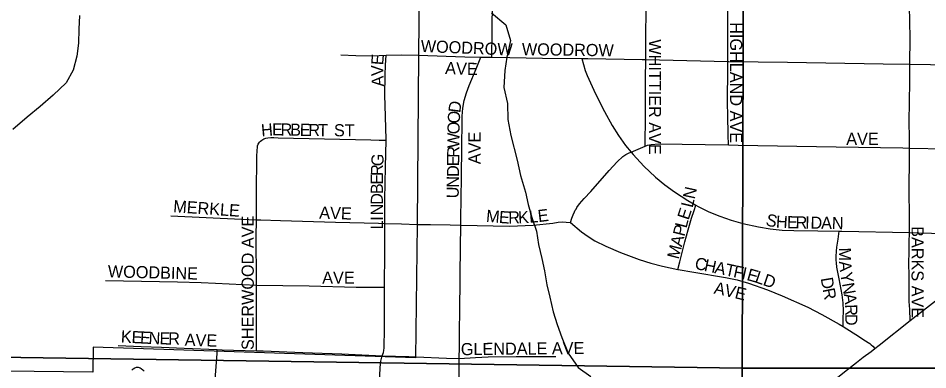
# Model space of a CAD drawing. Extents: x -97 to 34, y -21 to 22.
# Drawn here: x 4.03 to 4.741, y 18.471 to 18.745 of the extents above; entities that cross this region are included whole.
import ezdxf

# ---------------------------------------------------------------- set-up
doc = ezdxf.new("R2010")
doc.units = 0
for name, color, linetype in [('GM_X_City_Street', 7, 'Continuous'), ('GM_X_City_Street_Text', 7, 'Continuous'), ('GM_X_Corporation', 7, 'Continuous'), ('GM_X_Minor_River', 7, 'Continuous'), ('GM_X_Section', 7, 'Continuous'), ('GM_X_State_Route', 7, 'Continuous'), ('GM_X_Township_Subdivision', 7, 'Continuous'), ('GM_X_Township_Subdivision_Text', 7, 'Continuous')]:
    doc.layers.add(name, color=color, linetype=linetype)

msp = doc.modelspace()

# ---------------------------------------------------------------- linework, layer by layer
at = {"layer": 'GM_X_City_Street'}
for points in [[(4.40013, 18.71495), (4.40017, 18.71773), (4.4004, 18.73156), (4.40029, 18.73902), (4.40077, 18.77215)], [(4.5203, 18.71324), (4.52034, 18.71657), (4.52064, 18.76669), (4.52061, 18.77011)], [(4.5844, 18.71173), (4.58425, 18.72568), (4.58442, 18.73809), (4.58436, 18.7598), (4.58456, 18.76883)], [(4.72642, 18.70957), (4.72667, 18.73013), (4.72626, 18.75516), (4.72639, 18.75806), (4.72662, 18.76072), (4.72664, 18.76389), (4.72658, 18.76658)], [(4.34272, 18.71668), (4.3789, 18.71536), (4.39158, 18.71509)], [(4.37583, 18.58393), (4.37624, 18.61001), (4.37638, 18.61621), (4.3768, 18.65018), (4.37694, 18.65963), (4.37685, 18.66894), (4.37744, 18.67512), (4.3786, 18.6812), (4.38031, 18.68717), (4.38244, 18.693), (4.38791, 18.70591), (4.39158, 18.71509)], [(4.39158, 18.71509), (4.40013, 18.71495)], [(4.40013, 18.71495), (4.41424, 18.71472), (4.4396, 18.71428), (4.4703, 18.7139)], [(4.4703, 18.7139), (4.47163, 18.70923), (4.47295, 18.70465), (4.47456, 18.7006), (4.48111, 18.68649), (4.48812, 18.67259), (4.49411, 18.66167), (4.49908, 18.65377), (4.50448, 18.64615), (4.50881, 18.64088)], [(4.4703, 18.7139), (4.47501, 18.71384), (4.51749, 18.71329), (4.5203, 18.71324)], [(4.51985, 18.64554), (4.51995, 18.65126), (4.52018, 18.66388), (4.52007, 18.67627), (4.52001, 18.68539), (4.52012, 18.69783), (4.5203, 18.71324)], [(4.5203, 18.71324), (4.5844, 18.71173)], [(4.58484, 18.64656), (4.58464, 18.65431), (4.58426, 18.66981), (4.58407, 18.67912), (4.58445, 18.70706), (4.5844, 18.71173)], [(4.5844, 18.71173), (4.58518, 18.71169), (4.63094, 18.71123), (4.70572, 18.70987), (4.72642, 18.70957)], [(4.72621, 18.64411), (4.72612, 18.65214), (4.72606, 18.66462), (4.72639, 18.69585), (4.72637, 18.70521), (4.72642, 18.70957)], [(4.72642, 18.70957), (4.75863, 18.70905), (4.81464, 18.70788), (4.842, 18.70708)], [(4.50881, 18.64088), (4.51254, 18.6425), (4.51985, 18.64554)], [(4.51985, 18.64554), (4.52154, 18.64624), (4.5244, 18.64697), (4.53046, 18.64747), (4.58484, 18.64656)], [(4.58484, 18.64656), (4.58484, 18.64656), (4.59238, 18.64644), (4.66887, 18.64515), (4.721, 18.64424), (4.72621, 18.64411)], [(4.72613, 18.57818), (4.72621, 18.58673), (4.72622, 18.58983), (4.72609, 18.59605), (4.72603, 18.60538), (4.72602, 18.61162), (4.72602, 18.62097), (4.72617, 18.62717), (4.72622, 18.63964), (4.72621, 18.64411)], [(4.72621, 18.64411), (4.75512, 18.64341), (4.83665, 18.6423), (4.84203, 18.64224)], [(4.46158, 18.58585), (4.46265, 18.58928), (4.46366, 18.59204), (4.46473, 18.59433), (4.46529, 18.59553), (4.46583, 18.59647), (4.4665, 18.59764), (4.46854, 18.60054), (4.47227, 18.60473), (4.4774, 18.61014), (4.49176, 18.62644), (4.49796, 18.63333), (4.50231, 18.63746), (4.50466, 18.639), (4.5073, 18.64022), (4.50881, 18.64088)], [(4.50881, 18.64088), (4.51038, 18.63893), (4.51891, 18.62986), (4.52794, 18.62128), (4.53507, 18.61527), (4.54267, 18.60988), (4.55313, 18.60313), (4.5595, 18.5995)], [(4.54544, 18.54923), (4.54697, 18.55534), (4.55087, 18.5709), (4.55341, 18.58018), (4.55603, 18.58941), (4.55811, 18.59544), (4.5595, 18.5995)], [(4.5595, 18.5995), (4.56123, 18.59851), (4.56962, 18.59441), (4.57824, 18.59084), (4.58706, 18.58778), (4.59604, 18.58524), (4.6082, 18.58255), (4.6174, 18.58101), (4.62669, 18.5801), (4.63601, 18.57968), (4.65462, 18.57942), (4.67133, 18.57932)], [(4.34186, 18.58447), (4.35212, 18.58439), (4.36754, 18.58406), (4.37583, 18.58393)], [(4.37468, 18.47996), (4.37493, 18.48902), (4.37494, 18.50453), (4.37513, 18.51384), (4.3755, 18.54485), (4.37556, 18.56657), (4.37583, 18.58393)], [(4.37583, 18.58393), (4.41382, 18.58324), (4.43229, 18.58381), (4.4476, 18.58552), (4.4518, 18.58619), (4.45496, 18.58639), (4.45818, 18.58634), (4.46158, 18.58585)], [(4.46158, 18.58585), (4.47013, 18.57881), (4.47524, 18.57509), (4.4806, 18.57176), (4.48899, 18.56744), (4.50052, 18.56249), (4.51522, 18.55703), (4.5242, 18.55421), (4.53331, 18.55185), (4.54544, 18.54923)], [(4.67431, 18.5047), (4.67444, 18.51074), (4.67458, 18.51702), (4.67435, 18.52331), (4.67361, 18.52955), (4.67123, 18.54189), (4.66958, 18.55113), (4.66918, 18.55437), (4.66893, 18.55667), (4.66902, 18.55952), (4.6693, 18.5635), (4.66959, 18.56682), (4.66995, 18.56984), (4.67039, 18.5729), (4.67133, 18.57932)], [(4.67133, 18.57932), (4.67328, 18.5793), (4.72613, 18.57818)], [(4.72685, 18.50939), (4.72635, 18.5182), (4.72601, 18.52442), (4.72607, 18.54315), (4.72573, 18.55563), (4.72596, 18.56186), (4.72606, 18.57121), (4.72612, 18.57745), (4.72613, 18.57818)], [(4.72613, 18.57818), (4.7324, 18.57804), (4.77596, 18.57685), (4.79494, 18.57641), (4.79938, 18.57618), (4.80302, 18.57589), (4.80732, 18.57524), (4.81057, 18.57446)], [(4.54544, 18.54923), (4.54556, 18.5492), (4.55791, 18.54717), (4.58255, 18.54316), (4.59166, 18.54124), (4.60059, 18.53869), (4.61526, 18.5335), (4.62684, 18.52887), (4.64671, 18.51989), (4.65777, 18.51416), (4.67135, 18.50655), (4.67431, 18.5047)], [(4.67431, 18.5047), (4.6872, 18.49665), (4.69054, 18.4945), (4.69521, 18.49149), (4.69631, 18.49059), (4.69766, 18.48948), (4.69926, 18.48771)], [(4.17309, 18.35488), (4.1735, 18.37567), (4.17365, 18.39117), (4.17396, 18.4067), (4.17405, 18.4159), (4.1743, 18.42514), (4.17448, 18.43143), (4.1748, 18.4357), (4.17555, 18.44061), (4.17662, 18.44464), (4.17876, 18.44986), (4.18077, 18.45401), (4.18259, 18.45778), (4.1835, 18.4608), (4.18404, 18.46344), (4.18442, 18.46688), (4.18554, 18.48382), (4.18574, 18.48682)], [(4.31042, 18.32878), (4.31066, 18.34251), (4.31148, 18.39209), (4.31273, 18.46639), (4.31299, 18.47269), (4.31345, 18.47781), (4.31447, 18.48202)], [(4.34107, 18.4811), (4.36469, 18.48015), (4.37468, 18.47996)], [(4.37246, 18.33794), (4.3725, 18.3404), (4.37249, 18.34459), (4.37285, 18.36333), (4.37352, 18.39455), (4.37357, 18.41016), (4.37376, 18.42264), (4.37453, 18.44762), (4.3745, 18.45386), (4.3745, 18.46635), (4.37468, 18.47996)], [(4.37468, 18.47996), (4.38726, 18.48066), (4.3973, 18.48114), (4.41904, 18.48139), (4.45007, 18.4815)], [(4.11909, 18.47071), (4.12008, 18.47187), (4.12142, 18.47266), (4.12264, 18.47297), (4.12407, 18.47303), (4.1254, 18.47265), (4.12637, 18.47212), (4.12768, 18.47103), (4.12852, 18.46989)]]:
    msp.add_lwpolyline(points, dxfattribs=at)
at = {"layer": 'GM_X_Corporation'}
msp.add_lwpolyline([(4.21143, 19.23497), (4.21247, 18.98027), (4.34537, 18.97923), (4.34272, 18.71668), (4.34187, 18.58447), (4.34039, 18.48025), (4.08888, 18.48872), (4.08862, 18.46907), (4.01991, 18.46997), (3.8361, 18.29087), (3.62811, 18.08996), (3.83338, 18.08773), (3.83374, 18.12765), (4.08374, 18.12321), (4.08167, 18.00637), (4.15504, 18.06314), (4.18409, 18.08562), (4.27193, 18.15399), (4.31007, 18.18358), (4.37843, 18.23656), (4.39993, 18.25302), (4.39223, 17.97714)], dxfattribs=at)
at = {"layer": 'GM_X_Minor_River'}
for points in [[(4.07818, 18.74756), (4.07763, 18.73695), (4.07745, 18.72596), (4.07614, 18.71575), (4.07332, 18.7048), (4.06786, 18.69504), (4.05749, 18.68536), (4.04752, 18.67643), (4.03718, 18.66826), (4.02606, 18.6586)], [(4.39993, 18.74959), (4.41112, 18.7403), (4.4147, 18.72811), (4.41184, 18.71489), (4.41016, 18.70468), (4.40956, 18.69142), (4.41238, 18.67886), (4.41255, 18.66635), (4.41499, 18.65379), (4.41997, 18.63475), (4.42241, 18.62257), (4.42636, 18.60961), (4.42847, 18.6001), (4.43133, 18.58981), (4.43493, 18.57914), (4.43665, 18.56887), (4.43912, 18.55783), (4.44123, 18.54832), (4.44294, 18.53729), (4.44543, 18.52777), (4.44789, 18.51635), (4.45113, 18.50644), (4.45474, 18.49614), (4.45983, 18.48392), (4.46759, 18.47279), (4.4773, 18.4658)]]:
    msp.add_lwpolyline(points, dxfattribs=at)
at = {"layer": 'GM_X_Section'}
for points in [[(3.60488, 19.47394), (4.59865, 19.47855), (4.59557, 18.47233), (3.5921, 18.48713)], [(4.59865, 19.47855), (5.59615, 19.47364), (5.59082, 18.47236), (4.59557, 18.47233)], [(3.5921, 18.48713), (4.59557, 18.47233), (4.58268, 17.47301), (3.57953, 17.47948)], [(4.59557, 18.47233), (5.59082, 18.47236), (5.58508, 17.4654), (4.58268, 17.47301)]]:
    msp.add_lwpolyline(points, close=True, dxfattribs=at)
at = {"layer": 'GM_X_State_Route'}
for points in [[(4.68492, 18.47676), (4.6901, 18.48075), (4.69624, 18.48537), (4.69926, 18.48771), (4.70245, 18.49013), (4.72685, 18.50939), (4.73704, 18.51744), (4.76154, 18.53663), (4.77134, 18.54416), (4.77628, 18.54774), (4.79093, 18.5591), (4.79666, 18.56358), (4.81057, 18.57446), (4.82282, 18.58404), (4.84136, 18.59824), (4.86214, 18.61412), (4.87657, 18.62549), (4.88843, 18.63538), (4.89094, 18.63748), (4.89905, 18.64383), (4.90624, 18.64947), (4.93198, 18.66984), (4.95621, 18.68865)], [(4.39992, 18.25302), (4.42389, 18.27136), (4.4438, 18.2864), (4.48292, 18.31666), (4.49986, 18.32977), (4.50855, 18.33659), (4.517, 18.34323), (4.54141, 18.36266), (4.56334, 18.38016), (4.58536, 18.39776), (4.61228, 18.41885), (4.63177, 18.43439), (4.6584, 18.45571), (4.6754, 18.46942), (4.68492, 18.47676)]]:
    msp.add_lwpolyline(points, dxfattribs=at)
at = {"layer": 'GM_X_Township_Subdivision'}
for points in [[(4.28221, 18.71682), (4.29391, 18.71633), (4.30671, 18.7161), (4.31769, 18.71662)], [(4.3168, 18.67747), (4.31659, 18.68516), (4.31677, 18.70084), (4.31698, 18.70885), (4.31769, 18.71662)], [(4.31769, 18.71662), (4.32988, 18.71693), (4.34272, 18.71668)], [(4.31747, 18.65034), (4.31752, 18.65085), (4.3168, 18.67747)], [(4.21624, 18.58811), (4.21627, 18.60944), (4.2166, 18.637), (4.21686, 18.64266), (4.21702, 18.64427), (4.21724, 18.64568), (4.21771, 18.64723), (4.21858, 18.6486), (4.21947, 18.64954), (4.22048, 18.65035)], [(4.22048, 18.65035), (4.22204, 18.65126), (4.22371, 18.65179), (4.22527, 18.6521), (4.22759, 18.65225), (4.2299, 18.65225), (4.2333, 18.65217), (4.30567, 18.65041), (4.31221, 18.65034), (4.31747, 18.65034)], [(4.31659, 18.5853), (4.31667, 18.6041), (4.31713, 18.62903), (4.31747, 18.65034)], [(4.14937, 18.59106), (4.20465, 18.58852), (4.21624, 18.58811)], [(4.21631, 18.53719), (4.21633, 18.54103), (4.21622, 18.5749), (4.21624, 18.58811)], [(4.21624, 18.58811), (4.21981, 18.58798), (4.23504, 18.58747), (4.27806, 18.58636), (4.31166, 18.58543), (4.31659, 18.5853)], [(4.31637, 18.53544), (4.31639, 18.54363), (4.31659, 18.55555), (4.31654, 18.57015), (4.31659, 18.5853)], [(4.31659, 18.5853), (4.32961, 18.58489), (4.34186, 18.58447)], [(4.09836, 18.5407), (4.1547, 18.53972), (4.17306, 18.53904), (4.18423, 18.53856), (4.21631, 18.53719)], [(4.21633, 18.48594), (4.21633, 18.49175), (4.21631, 18.53719)], [(4.21631, 18.53719), (4.2575, 18.53655), (4.29421, 18.53563), (4.31203, 18.53548), (4.31637, 18.53544)], [(4.31447, 18.48202), (4.31541, 18.48451), (4.31579, 18.48598), (4.31606, 18.48824), (4.31632, 18.50314), (4.31637, 18.53544)], [(4.10837, 18.48993), (4.12632, 18.4892), (4.14215, 18.48879), (4.15988, 18.48803), (4.18574, 18.48682)], [(4.18574, 18.48682), (4.18947, 18.48664), (4.21633, 18.48594)], [(4.21633, 18.48594), (4.22151, 18.48583), (4.25248, 18.48461), (4.28296, 18.48337), (4.31447, 18.48202)], [(4.31447, 18.48202), (4.33537, 18.48131), (4.34107, 18.4811)]]:
    msp.add_lwpolyline(points, dxfattribs=at)

# ---------------------------------------------------------------- texts
at = {"layer": 'GM_X_City_Street_Text'}
for s, height, rotation, p in [('HIGHLAND AVE', 0.0094697, 270, (4.58611, 18.74228)), ('WOODROW', 0.00947, 357.74044, (4.34444, 18.71906)), ('WHITTIER AVE', 0.0094697, 270, (4.52278, 18.72894)), ('WOODROW', 0.00947, 359.24573, (4.42353, 18.71656)), ('A', 0.00947, 356.76318, (4.36348, 18.70196)), ('V', 0.00947, 357.85355, (4.372, 18.70148)), ('E', 0.00947, 359.5061, (4.38062, 18.70116)), ('D', 0.00947, 82.41402, (4.37542, 18.67116)), ('O', 0.00947, 86.91714, (4.37499, 18.66303)), ('O', 0.00947, 89.22701, (4.37488, 18.6548)), ('W', 0.00947, 89.22668, (4.37474, 18.64397)), ('AVE', 0.00947, 90, (4.39134, 18.63145)), ('AVE', 0.00947, 0.00001, (4.67683, 18.64656)), ('R', 0.00947, 89.23386, (4.37464, 18.63647)), ('E', 0.00947, 89.22963, (4.37455, 18.6298)), ('D', 0.00947, 89.21307, (4.37443, 18.62147)), ('N', 0.00947, 89.23492, (4.37432, 18.61314)), ('U', 0.00947, 89.23492, (4.37421, 18.6048)), ('N', 0.00947, 77.66182, (4.55846, 18.60374)), ('L', 0.00947, 76.44518, (4.55685, 18.59704)), ('M', 0.00947, 354.92926, (4.39533, 18.58655)), ('E', 0.00947, 355.68363, (4.40542, 18.58566)), ('R', 0.00947, 0.60525, (4.41294, 18.58513)), ('K', 0.00947, 2.60254, (4.4208, 18.58522)), ('L', 0.00947, 4.9424, (4.42954, 18.58562)), ('E', 0.00947, 7.03545, (4.43655, 18.58624)), ('E', 0.00947, 71.9192, (4.55367, 18.5874)), ('L', 0.00947, 75.81982, (4.55209, 18.5811)), ('S', 0.00947, 346.23543, (4.61342, 18.58391)), ('H', 0.00947, 356.52485, (4.62173, 18.58205)), ('E', 0.00947, 358.77635, (4.63045, 18.58153)), ('R', 0.00947, 359.00801, (4.63716, 18.58139)), ('I', 0.00947, 358.99491, (4.64466, 18.58125)), ('D', 0.00947, 359.02441, (4.64883, 18.58118)), ('A', 0.00947, 358.99453, (4.65716, 18.58104)), ('N', 0.00947, 359.02441, (4.6655, 18.58089)), ('P', 0.00947, 75.812, (4.55046, 18.57464)), ('BARKS AVE', 0.00947, 270, (4.72778, 18.58311)), ('A', 0.00947, 75.81158, (4.54842, 18.56656)), ('M', 0.00947, 75.81356, (4.54596, 18.55686)), ('M', 0.00947, 270.20034, (4.67107, 18.56644)), ('C', 0.00947, 348.01379, (4.55798, 18.54987)), ('H', 0.00947, 348.01526, (4.56532, 18.54831)), ('A', 0.00947, 348.01526, (4.57347, 18.54658)), ('T', 0.00947, 348.00482, (4.58162, 18.54485)), ('F', 0.00947, 348.02881, (4.58814, 18.54346)), ('I', 0.00947, 347.79838, (4.59465, 18.54208)), ('A', 0.00947, 275.05282, (4.67115, 18.55556)), ('E', 0.00947, 344.17467, (4.59857, 18.54124)), ('L', 0.00947, 341.04655, (4.60486, 18.53946)), ('D', 0.00947, 340.80484, (4.61115, 18.5373)), ('Y', 0.00947, 279.8887, (4.672, 18.5464)), ('A', 0.00947, 348.06857, (4.573, 18.53059)), ('V', 0.00947, 347.17248, (4.58112, 18.52887)), ('D', 0.00947, 279.55216, (4.65686, 18.54242)), ('N', 0.00947, 279.88267, (4.67343, 18.53819)), ('E', 0.00947, 345.78485, (4.58919, 18.52704)), ('R', 0.00947, 281.31955, (4.6583, 18.5339)), ('A', 0.00947, 277.5181, (4.67484, 18.53008)), ('R', 0.00947, 271.23851, (4.67591, 18.52209)), ('D', 0.00947, 270, (4.67607, 18.51465)), ('GLENDALE AVE', 0.0094697, 0.54485, (4.37594, 18.4824))]:
    msp.add_text(s, height=height, rotation=rotation, dxfattribs=at).set_placement(p)
at = {"layer": 'GM_X_Township_Subdivision_Text'}
for s, height, rotation, p in [('E', 0.00947, 85.46092, (4.31524, 18.70852)), ('V', 0.00947, 91.66156, (4.31549, 18.70046)), ('A', 0.00947, 92.7336, (4.31589, 18.69218)), ('H', 0.00947, 5.16475, (4.22038, 18.65315)), ('E', 0.00947, 359.89071, (4.22845, 18.65389)), ('R', 0.00947, 359.02857, (4.23508, 18.65388)), ('B', 0.00947, 359.02857, (4.24258, 18.65375)), ('E', 0.00947, 359.01648, (4.25008, 18.65363)), ('R', 0.00947, 359.03146, (4.25674, 18.65351)), ('T', 0.00947, 359.01648, (4.26424, 18.65338)), ('ST', 0.00947, 0.00001, (4.27683, 18.65323)), ('G', 0.00947, 85.90971, (4.3152, 18.6296)), ('R', 0.00947, 88.95572, (4.31506, 18.62224)), ('E', 0.00947, 89.97066, (4.31506, 18.61562)), ('B', 0.00947, 89.9757, (4.31506, 18.60812)), ('D', 0.00947, 89.98125, (4.31506, 18.59978)), ('MERKLE', 0.00947, 355.98415, (4.15112, 18.59406)), ('AVE', 0.00947, 358.0261, (4.26522, 18.58906)), ('N', 0.00947, 89.95627, (4.31505, 18.59145)), ('SHERWOOD AVE', 0.0094697, 90, (4.21421, 18.48645)), ('I', 0.00947, 89.98499, (4.31505, 18.58728)), ('L', 0.00947, 89.97267, (4.31505, 18.58061)), ('WOODBINE', 0.00947, 358.4934, (4.10021, 18.54323)), ('AVE', 0.00947, 0.00001, (4.26766, 18.53823)), ('K', 0.00947, 357.00444, (4.11026, 18.49239)), ('E', 0.00947, 357.03924, (4.11859, 18.49195)), ('E', 0.00947, 357.02024, (4.12524, 18.49161)), ('N', 0.00947, 357.24914, (4.13194, 18.49126)), ('E', 0.00947, 359.02762, (4.14058, 18.49085)), ('R', 0.00947, 359.96866, (4.14742, 18.49073)), ('AVE', 0.00947, 358.02636, (4.16022, 18.48989))]:
    msp.add_text(s, height=height, rotation=rotation, dxfattribs=at).set_placement(p)

doc.saveas('drawing.dxf')
